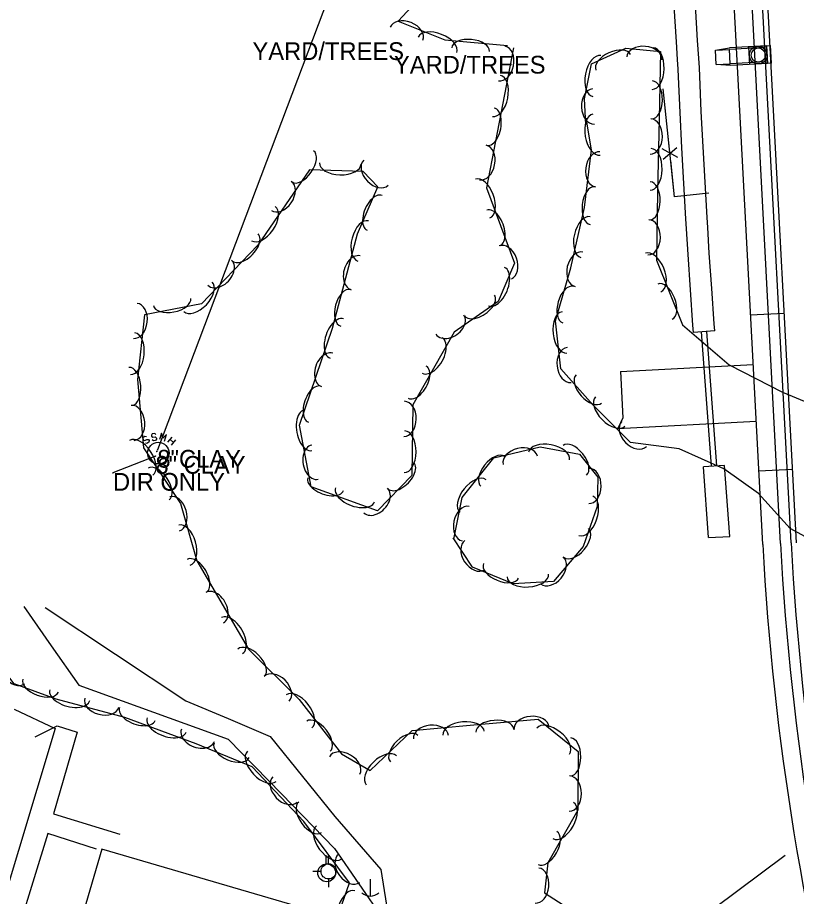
# Model space of a CAD drawing. Extents: x 978516 to 993312, y 1836504 to 1846212.
# Drawn here: x 992271.4 to 992491, y 1841641.6 to 1841889.2 of the extents above; entities that cross this region are included whole.
import ezdxf

# ---------------------------------------------------------------- set-up
doc = ezdxf.new("R2010")
doc.units = 0
for name, color, linetype in [('R_Drainage', 7, 'Continuous'), ('R_Proposed Road', 7, 'Continuous'), ('S_BUILDING', 7, 'Continuous'), ('S_CURB', 7, 'Continuous'), ('S_FENCE', 7, 'Continuous'), ('S_PARKING', 7, 'Continuous'), ('S_SANITARY_SEWER', 7, 'Continuous'), ('S_SANITARY_SEWER_ANNOT', 7, 'Continuous'), ('S_SIDEWALK', 7, 'Continuous'), ('S_STREAM', 7, 'Continuous'), ('S_SURVEY_TEXT_ANNOT', 7, 'Continuous'), ('S_TREE', 7, 'Continuous'), ('S_UTILITY_POLE', 7, 'Continuous'), ('S_UTL_PT_SYM', 7, 'Continuous')]:
    doc.layers.add(name, color=color, linetype=linetype)

msp = doc.modelspace()

# ---------------------------------------------------------------- linework, layer by layer
at = {"layer": 'R_Drainage'}
for p, q in [((992468.13, 1841880.02), (992472.09, 1841880.72)), ((992468.13, 1841880.02), (992472.12, 1841880.23)), ((992468.34, 1841876.02), (992468.13, 1841880.02)), ((992482.58, 1841881.28), (992472.09, 1841880.73)), ((992482.11, 1841880.75), (992472.12, 1841880.23)), ((992472.33, 1841876.23), (992472.12, 1841880.23)), ((992477.85, 1841876.03), (992477.58, 1841881.02)), ((992482.08, 1841881.25), (992483.58, 1841881.33)), ((992482.32, 1841876.76), (992482.11, 1841880.75)), ((992482.84, 1841876.29), (992482.58, 1841881.28)), ((992482.32, 1841876.76), (992472.33, 1841876.23)), ((992468.34, 1841876.02), (992472.33, 1841876.23)), ((992472.36, 1841875.73), (992468.34, 1841876.02)), ((992482.84, 1841876.29), (992472.36, 1841875.73)), ((992467.94, 1841800.96), (992461.96, 1841800.52)), ((992467.01, 1841762.79), (992464.19, 1841800.68)), ((992468.51, 1841762.9), (992465.68, 1841800.79)), ((992470.74, 1841763.06), (992464.76, 1841762.62)), ((992466.23, 1841742.73), (992472.22, 1841743.04))]:
    msp.add_line(p, q, dxfattribs=at)
for points in [[(992461.96, 1841800.52), (992461.81, 1841802.52), (992461.09, 1841812.5), (992460.42, 1841822.5), (992459.96, 1841829.73), (992459.79, 1841832.49), (992459.21, 1841842.49), (992458.67, 1841852.48), (992458.17, 1841862.49), (992457.72, 1841872.49), (992457.62, 1841874.69), (992457.44, 1841877.42), (992457.12, 1841882.41), (992456.52, 1841892.41), (992455.96, 1841902.41), (992455.44, 1841912.4), (992454.96, 1841922.41), (992454.53, 1841932.38)], [(992467.94, 1841800.96), (992467.79, 1841802.95), (992467.08, 1841812.92), (992466.41, 1841822.89), (992465.95, 1841830.1), (992465.78, 1841832.85), (992465.2, 1841842.82), (992464.66, 1841852.8), (992464.16, 1841862.77), (992463.71, 1841872.75), (992463.61, 1841875.02), (992463.43, 1841877.8), (992463.11, 1841882.79), (992462.51, 1841892.76), (992461.95, 1841902.73), (992461.43, 1841912.7), (992460.96, 1841922.68), (992460.53, 1841932.69)], [(992483.58, 1841881.33), (992483.84, 1841876.34), (992482.34, 1841876.26), (992482.08, 1841881.25)], [(992472.22, 1841743.04), (992470.74, 1841763.06)], [(992466.23, 1841742.73), (992464.76, 1841762.62)]]:
    msp.add_lwpolyline(points, dxfattribs=at)
for points in [[(992477.85, 1841876.03), (992477.58, 1841881.02), (992482.58, 1841881.28), (992482.84, 1841876.29)], [(992482.34, 1841876.26), (992482.08, 1841881.26), (992483.58, 1841881.34), (992483.84, 1841876.34)]]:
    msp.add_lwpolyline(points, close=True, dxfattribs=at)
for radius in [2.5, 2.5, 2.5, 2, 2, 2]:
    msp.add_circle((992480.21, 1841878.65), radius, dxfattribs=at)
at = {"layer": 'R_Proposed Road'}
for p, q in [((992481.49, 1841740.77), (992453.17, 1842277.1)), ((992486.48, 1841741.04), (992458.16, 1842277.36)), ((992489.48, 1841741.19), (992461.15, 1842277.52)), ((992490.97, 1841741.27), (992462.65, 1842277.6)), ((992478.07, 1841805.44), (992487.56, 1841805.94)), ((992441.36, 1841789.48), (992478.81, 1841791.46)), ((992440.65, 1841773.42), (992479.65, 1841775.48)), ((992480.39, 1841761.5), (992489.88, 1841762))]:
    msp.add_line(p, q, dxfattribs=at)
msp.add_lwpolyline([(992441.36, 1841789.48), (992442.05, 1841776.5), (992440.65, 1841773.42)], dxfattribs=at)
for radius in [743.7, 738.7, 735.7]:
    msp.add_arc((993224.15, 1841779.99), radius, 183.02281, 208.19343, dxfattribs=at)
at = {"layer": 'S_BUILDING'}
msp.add_lwpolyline([(992295.19, 1841654.97), (992276.18, 1841590.11), (992267.27, 1841592.72), (992261.46, 1841572.9), (992253.87, 1841575.13), (992247.14, 1841552.19), (992254.47, 1841550.04), (992248.03, 1841528.07), (992257.43, 1841525.31), (992241.95, 1841472.52), (992297.77, 1841456.16), (992313.22, 1841508.85), (992325.09, 1841505.36), (992344.14, 1841570.36), (992333.06, 1841573.6), (992352.02, 1841638.31)], close=True, dxfattribs=at)
at = {"layer": 'S_CURB'}
msp.add_lwpolyline([(992282.47, 1841689.6), (992276.27, 1841686.45)], dxfattribs=at)
at = {"layer": 'S_FENCE'}
for p, q in [((992457.52, 1841849.77), (992453.15, 1841852.2)), ((992453.44, 1841849.35), (992457.22, 1841852.62))]:
    msp.add_line(p, q, dxfattribs=at)
for points in [[(992455.13, 1841852.97), (992453.45, 1841869.17)], [(992466.24, 1841839.76), (992456.6, 1841838.74), (992453.45, 1841869.17)], [(992466.24, 1841839.76), (992456.6, 1841838.74), (992455.54, 1841848.99)]]:
    msp.add_lwpolyline(points, dxfattribs=at)
at = {"layer": 'S_PARKING'}
msp.add_lwpolyline([(992270.48, 1841694.38), (992281.96, 1841688.92), (992266.45, 1841637.41), (992253.5, 1841595.19), (992246.2, 1841570.07), (992233.19, 1841574.04)], dxfattribs=at)
at = {"layer": 'S_SANITARY_SEWER'}
for p, q in [((992383.47, 1841959.44), (992310.81, 1841767.42)), ((992306.75, 1841770.81), (992306.68, 1841770.42)), ((992306.68, 1841770.42), (992306.87, 1841770.15)), ((992307.3, 1841771.2), (992306.75, 1841770.81)), ((992306.87, 1841770.15), (992307.3, 1841770.03)), ((992307.72, 1841771.12), (992307.3, 1841771.2)), ((992307.3, 1841770.03), (992307.84, 1841770.38)), ((992307.84, 1841770.38), (992308.3, 1841770.31)), ((992308.3, 1841770.31), (992308.46, 1841770.03)), ((992313.73, 1841769.57), (992314.97, 1841771.04)), ((992314.39, 1841770.34), (992315.36, 1841769.53)), ((992315.94, 1841770.23), (992314.7, 1841768.76)), ((992307.84, 1841769.22), (992307.45, 1841769.3)), ((992308.38, 1841769.61), (992307.84, 1841769.22)), ((992308.46, 1841770.03), (992308.38, 1841769.61)), ((992310.26, 1841765.7), (992298.3, 1841760.92))]:
    msp.add_line(p, q, dxfattribs=at)
for points in [[(992310.4, 1841771.74), (992310.05, 1841772.01), (992309.39, 1841771.93), (992309.16, 1841771.58), (992309.19, 1841771.27), (992309.54, 1841770.96), (992310.16, 1841771.08), (992310.55, 1841770.77), (992310.59, 1841770.46), (992310.32, 1841770.07), (992309.7, 1841770), (992309.35, 1841770.27)], [(992312.84, 1841769.88), (992313.38, 1841771.74), (992312.33, 1841770.73), (992311.95, 1841772.17), (992311.4, 1841770.31)]]:
    msp.add_lwpolyline(points, dxfattribs=at)
msp.add_circle((992311.08, 1841766.51), 3.05, dxfattribs=at)
at = {"layer": 'S_SIDEWALK'}
for points in [[(992282.53, 1841689.67), (992288.16, 1841687.85), (992281.57, 1841664.86), (992300.2, 1841659.19)], [(992293.67, 1841654.91), (992279.9, 1841659.34), (992267.99, 1841620.64), (992256.59, 1841582.96), (992254.57, 1841576.2)]]:
    msp.add_lwpolyline(points, dxfattribs=at)
at = {"layer": 'S_STREAM'}
for points in [[(992273.14, 1841723.34), (992280.91, 1841712.24), (992288.68, 1841701.14), (992309.73, 1841693.54), (992330.78, 1841685.93), (992345.76, 1841670.53), (992360.73, 1841655.13), (992374.51, 1841635.23), (992365.25, 1841612.49), (992359.21, 1841600.53), (992353.16, 1841588.56), (992357.3, 1841567.09), (992359, 1841552.08), (992360.7, 1841537.06), (992361.09, 1841521.8), (992361.48, 1841506.53), (992358.89, 1841488.58), (992356.29, 1841470.64)], [(992279.15, 1841723.05), (992299.02, 1841709.9), (992318.88, 1841696.74), (992330.75, 1841691.7), (992342.62, 1841686.67), (992351.74, 1841675.4), (992360.86, 1841664.14), (992373.77, 1841649.17), (992376.07, 1841634.98), (992378.37, 1841620.8), (992373.1, 1841600.86), (992367.83, 1841580.91), (992368.06, 1841561.59), (992368.3, 1841542.27), (992366.17, 1841524), (992364.03, 1841505.73), (992362.41, 1841487.93), (992360.79, 1841470.12)]]:
    msp.add_lwpolyline(points, dxfattribs=at)
at = {"layer": 'S_TREE'}
for points in [[(992387.43, 1841897.73), (992378.69, 1841888.18), (992391.83, 1841882.97), (992409.5, 1841881.36)], [(992411.17, 1841880.72), (992403.63, 1841841.25), (992411.52, 1841820.03), (992406.93, 1841809.2), (992394.47, 1841800.62), (992382.86, 1841780.08), (992382.52, 1841760.23), (992372.86, 1841750.26), (992354.13, 1841757.02), (992350.88, 1841774.42), (992360.16, 1841801.68), (992367.19, 1841828.34), (992372.95, 1841841.58), (992368.81, 1841845.82), (992353.68, 1841846.29), (992339.09, 1841825.1), (992323.29, 1841808.54), (992307.15, 1841805.49), (992305.22, 1841787.26), (992306.86, 1841768.04), (992317.31, 1841752.36), (992321.92, 1841736.18), (992336.54, 1841711.27), (992350.8, 1841697.14), (992362.71, 1841681.77), (992370.84, 1841677.09), (992382.6, 1841688.38), (992398.95, 1841689.88), (992418.13, 1841691.51), (992429.43, 1841682.45), (992429.33, 1841665.96), (992420.87, 1841651.12), (992419.97, 1841642.67), (992430.8, 1841635.64)], [(992431.62, 1841859.08), (992431.26, 1841866.33), (992433.19, 1841876.21), (992442.85, 1841880.57), (992452.66, 1841879.7), (992452.3, 1841860.64), (992451.85, 1841840.25), (992451.48, 1841820.87), (992458.85, 1841802.65), (992472, 1841791.36), (992487.07, 1841783.71), (992505.8, 1841775.9)], [(992499.72, 1841739.55), (992489.18, 1841745.23), (992480.24, 1841755.15), (992470.51, 1841762.13), (992457.89, 1841767.73), (992444.19, 1841769.52), (992433.68, 1841780.04), (992424.59, 1841790.25), (992423.07, 1841803.74), (992427.33, 1841818.67), (992431.27, 1841835.74), (992433.23, 1841851.99), (992431.65, 1841860.88)], [(992359.3, 1841629.27), (992365, 1841645.4), (992352.1, 1841662.7), (992337.5, 1841678.09), (992321.71, 1841684.64), (992301.66, 1841692.02), (992282.25, 1841697.17), (992270.47, 1841701.5), (992258.43, 1841717.31), (992248.35, 1841730.66), (992231.72, 1841739.85), (992220.97, 1841744.64), (992219.29, 1841759.25), (992216.69, 1841770.2), (992215.5, 1841780.66), (992217.74, 1841790.3), (992223.06, 1841799.4), (992224.59, 1841816.59), (992216.89, 1841826.57), (992181, 1841844.06)], [(992394.39, 1841742.24), (992396.77, 1841754.02), (992405.68, 1841765.18), (992418.77, 1841768.3), (992429.82, 1841766.22), (992434.96, 1841759.69), (992434.78, 1841751.48), (992430.84, 1841740.22), (992422.51, 1841730.34), (992411.11, 1841729.64), (992399.64, 1841734.39), (992394.2, 1841742.63)], [(992467.8, 1841638.34), (992487.8, 1841653.27)]]:
    msp.add_lwpolyline(points, dxfattribs=at)
for centre, major_axis, ratio, start_param, end_param in [((992381.07, 1841884.67), (-4.61, 1.83), 0.685311, 3.141593, 6.283185), ((992389.77, 1841881.5), (-5.45, 2.16), 0.55008, 3.141593, 6.283185), ((992399.11, 1841880.17), (-5.32, 0.48), 0.540699, 3.141593, 6.283185), ((992407.9, 1841876.29), (0.94, 4.86), 0.684989, 3.143398, 6.28499), ((992439.31, 1841876.65), (-4.87, -2.2), 0.540699, 3.141593, 6.283185), ((992448.08, 1841877.72), (-4.94, 0.44), 0.685311, 3.141593, 6.283185), ((992450.45, 1841874.87), (0.11, 5.87), 0.55008, 3.141593, 6.283185), ((992434.68, 1841872.75), (-1.12, -5.76), 0.55008, 3.141593, 6.283185), ((992406.42, 1841867.15), (1.1, 5.76), 0.549822, 3.142695, 6.284287), ((992450.28, 1841866.01), (0.1, 5.35), 0.540699, 3.141593, 6.283185), ((992433.76, 1841864.15), (0.24, -4.95), 0.685311, 3.141593, 6.283185), ((992404.76, 1841858.45), (1.01, 5.25), 0.540446, 3.14266, 6.284253), ((992434.62, 1841856.27), (1.02, -5.78), 0.55008, 3.141593, 6.283185), ((992449.81, 1841855.72), (0.11, 4.95), 0.685311, 3.141593, 6.283185), ((992402.57, 1841848.38), (0.94, 4.86), 0.684989, 3.143398, 6.28499), ((992449.87, 1841846.45), (0.13, 5.87), 0.55008, 3.141593, 6.283185), ((992351.81, 1841847.3), (3.03, 4.4), 0.540686, 3.141593, 6.283185), ((992434.96, 1841846.45), (-0.59, -4.92), 0.685311, 3.141593, 6.283185), ((992362.38, 1841848.14), (5.87, -0.18), 0.548556, 3.141593, 6.283185), ((992372.44, 1841845.5), (3.46, -3.54), 0.682376, 3.141593, 6.283185), ((992345.75, 1841838.96), (2.81, 4.08), 0.685294, 3.141593, 6.283185), ((992402.5, 1841838.22), (-2.01, 5.47), 0.551921, 3.149028, 6.29062), ((992449.68, 1841837.58), (0.1, 5.35), 0.540699, 3.141593, 6.283185), ((992372.05, 1841834.19), (-2.13, -4.9), 0.540805, 3.140996, 6.282589), ((992433.47, 1841836.25), (-0.64, -5.31), 0.540699, 3.141593, 6.283185), ((992340.71, 1841831.19), (3.33, 4.83), 0.550066, 3.141593, 6.283185), ((992405.57, 1841829.96), (-1.83, 4.99), 0.542511, 3.148794, 6.290387), ((992368.84, 1841826.29), (-1.48, -5.66), 0.551243, 3.139327, 6.280919), ((992431.52, 1841827.38), (-1.32, -5.72), 0.55008, 3.141593, 6.283185), ((992449.22, 1841827.29), (0.1, 4.95), 0.685311, 3.141593, 6.283185), ((992335.56, 1841824.48), (3.63, 3.8), 0.549746, 3.142703, 6.284296), ((992408.89, 1841820.27), (-1.68, 4.63), 0.687578, 3.15381, 6.295402), ((992366.74, 1841817.3), (-1.25, -4.78), 0.686757, 3.137873, 6.279466), ((992429.69, 1841818.29), (-1.11, -4.83), 0.685311, 3.141593, 6.283185), ((992450.59, 1841817.4), (-2.2, 5.44), 0.55008, 3.141593, 6.283185), ((992328.38, 1841817.32), (3.37, 3.52), 0.696777, 3.143501, 6.285094), ((992406.41, 1841813.42), (2.28, 5.4), 0.550527, 3.140629, 6.282222), ((992322.28, 1841810.55), (3.99, 4.17), 0.559284, 3.14274, 6.284332), ((992453.92, 1841809.18), (-2, 4.96), 0.540699, 3.141593, 6.283185), ((992363.86, 1841807.43), (-1.35, -5.16), 0.541843, 3.139398, 6.28099), ((992426.59, 1841808.34), (-1.47, -5.14), 0.540699, 3.141593, 6.283185), ((992314.95, 1841809.12), (5.25, 0.99), 0.539708, 3.141593, 6.283185), ((992401.61, 1841808.11), (4.25, 2.9), 0.561372, 3.147585, 6.289178), ((992304.58, 1841803.78), (0.52, 4.93), 0.684433, 3.141593, 6.283185), ((992393.28, 1841802.7), (3.95, 2.68), 0.71149, 3.152127, 6.29372), ((992425.57, 1841800.52), (0.66, -5.83), 0.55008, 3.141593, 6.283185), ((992361.41, 1841798.78), (-1.88, -5.55), 0.550536, 3.140284, 6.281877), ((992303.86, 1841794.54), (0.62, 5.84), 0.549375, 3.141593, 6.283185), ((992388.3, 1841794.02), (2.8, 4.98), 0.565182, 3.138662, 6.280255), ((992358.68, 1841789.94), (-1.59, -4.69), 0.685879, 3.139447, 6.28104), ((992426.87, 1841791.35), (0.56, -4.92), 0.685311, 3.141593, 6.283185), ((992303.26, 1841785.32), (-0.45, 5.33), 0.539574, 3.141593, 6.283185), ((992384.06, 1841786.51), (2.55, 4.53), 0.555545, 3.138757, 6.28035), ((992432.47, 1841784.59), (3.56, -3.99), 0.540699, 3.141593, 6.283185), ((992355.12, 1841780.29), (-1.72, -5.06), 0.541148, 3.140325, 6.281918), ((992303.88, 1841775.03), (-0.42, 4.94), 0.683884, 3.141593, 6.283185), ((992380.41, 1841776.16), (0.08, 4.95), 0.684183, 3.141593, 6.283185), ((992438.48, 1841778.24), (4.15, -4.15), 0.55008, 3.141593, 6.283185), ((992353.31, 1841772.94), (1.04, -5.73), 0.553172, 3.148948, 6.290541), ((992445.21, 1841771.88), (3.5, -3.51), 0.685311, 3.141593, 6.283185), ((992380.52, 1841766.9), (0.1, 5.87), 0.549175, 3.141593, 6.283185), ((992306.23, 1841765.17), (-3.26, 4.88), 0.547905, 3.141593, 6.283185), ((992355.25, 1841763.96), (0.86, -4.84), 0.689136, 3.153704, 6.295297), ((992413.13, 1841764.5), (-4.82, -1.15), 0.685311, 3.141593, 6.283185), ((992421.23, 1841765.68), (-5.77, 1.08), 0.55008, 3.141593, 6.283185), ((992428.48, 1841764.5), (-3.31, 4.2), 0.540699, 3.141593, 6.283185), ((992405.34, 1841761.35), (-3.33, -4.18), 0.540699, 3.141593, 6.283185), ((992311.15, 1841757.79), (-2.97, 4.45), 0.538561, 3.141593, 6.283185), ((992379.49, 1841760.15), (3.61, 3.72), 0.557466, 3.143285, 6.284878), ((992432.53, 1841757.23), (0.11, 4.95), 0.685311, 3.141593, 6.283185), ((992358.26, 1841757.78), (5, -1.83), 0.54098, 3.147968, 6.289561), ((992399.8, 1841754.42), (-3.66, -4.59), 0.55008, 3.141593, 6.283185), ((992366.56, 1841754.78), (5.49, -2.01), 0.550364, 3.148174, 6.289767), ((992372.35, 1841753.15), (3.35, 3.44), 0.706561, 3.144545, 6.286138), ((992315.68, 1841749.43), (-1.36, 4.77), 0.683321, 3.141593, 6.283185), ((992431.6, 1841748.82), (1.94, 5.54), 0.55008, 3.141593, 6.283185), ((992397.71, 1841746.63), (-0.98, -4.86), 0.685311, 3.141593, 6.283185), ((992318.46, 1841740.6), (-1.61, 5.64), 0.548483, 3.141593, 6.283185), ((992428.9, 1841741.21), (3.45, 4.09), 0.540699, 3.141593, 6.283185), ((992400.26, 1841737.77), (2.73, -4.13), 0.685311, 3.141593, 6.283185), ((992321.95, 1841731.96), (-2.71, 4.6), 0.539421, 3.138016, 6.279609), ((992422.05, 1841733.5), (3.2, 3.79), 0.685311, 3.141593, 6.283185), ((992407.68, 1841733.36), (4.94, -2.05), 0.540699, 3.141593, 6.283185), ((992415.25, 1841732.02), (5.86, 0.36), 0.55008, 3.141593, 6.283185), ((992326.93, 1841722.95), (-2.52, 4.26), 0.683684, 3.135558, 6.277151), ((992331.83, 1841715.11), (-2.98, 5.05), 0.548779, 3.137901, 6.279494), ((992337.31, 1841707.53), (-3.8, 3.76), 0.538376, 3.141593, 6.283185), ((992270.44, 1841705.46), (3, -3.94), 0.68499, 3.141593, 6.283185), ((992344.44, 1841700.1), (-3.52, 3.49), 0.682366, 3.141593, 6.283185), ((992277.89, 1841701.03), (5.02, -1.84), 0.540695, 3.141593, 6.283185), ((992286.12, 1841698.34), (5.67, -1.51), 0.550318, 3.141577, 6.28317), ((992350.76, 1841693.74), (-3.6, 4.64), 0.547818, 3.141593, 6.283185), ((992295.14, 1841696.21), (4.79, -1.27), 0.685608, 3.141568, 6.28316), ((992305.13, 1841693), (5.02, -1.85), 0.540705, 3.141611, 6.283204), ((992313.45, 1841689.94), (5.51, -2.03), 0.550085, 3.141612, 6.283205), ((992356.2, 1841686.73), (-3.28, 4.23), 0.538476, 3.141593, 6.283185), ((992397.14, 1841687.59), (-5.84, -0.54), 0.548845, 3.141593, 6.283185), ((992405.96, 1841688.35), (-5.33, -0.45), 0.539469, 3.141593, 6.283185), ((992416.25, 1841688.97), (-4.94, -0.42), 0.683751, 3.141593, 6.283185), ((992322.23, 1841686.99), (4.65, -1.71), 0.685318, 3.141624, 6.283217), ((992387.95, 1841686.48), (-4.93, -0.45), 0.683773, 3.141593, 6.283185), ((992422.4, 1841685.38), (-4.58, 3.67), 0.547691, 3.141593, 6.283185), ((992380.35, 1841683.28), (-3.86, -3.7), 0.540661, 3.141593, 6.283185), ((992427.3, 1841680.91), (0.03, 5.35), 0.539784, 3.141593, 6.283185), ((992331.73, 1841682.78), (4.93, -2.05), 0.541626, 3.141868, 6.28346), ((992340.23, 1841678.29), (4.04, -4.26), 0.549893, 3.141593, 6.283185), ((992363.6, 1841678.52), (-4.29, 2.47), 0.682407, 3.141593, 6.283185), ((992373.95, 1841677.14), (-4.24, -4.06), 0.550041, 3.141593, 6.283185), ((992346.79, 1841671.76), (3.41, -3.59), 0.685078, 3.141593, 6.283185), ((992426.98, 1841670.6), (0.03, 4.96), 0.68415, 3.141593, 6.283185), ((992353.85, 1841663.91), (3.19, -4.29), 0.540439, 3.141593, 6.283185), ((992425.2, 1841662.99), (2.91, 5.1), 0.550019, 3.141593, 6.283185), ((992359.15, 1841656.8), (3.51, -4.71), 0.549815, 3.141593, 6.283185), ((992420.8, 1841655.29), (2.65, 4.64), 0.54064, 3.141593, 6.283185), ((992364.89, 1841649.53), (2.96, -3.97), 0.684981, 3.141593, 6.283185), ((992417.8, 1841644.69), (0.52, 4.93), 0.684432, 3.141593, 6.283185), ((992364.69, 1841638.16), (-1.78, -5.04), 0.540007, 3.141593, 6.283185)]:
    msp.add_ellipse(centre, major_axis=major_axis, ratio=ratio, start_param=start_param, end_param=end_param, dxfattribs=at)
at = {"layer": 'S_UTILITY_POLE'}
for p, q in [((992358.39, 1841650.78), (992358.39, 1841653.26)), ((992359.08, 1841650.78), (992359.08, 1841653.03)), ((992356.99, 1841648.65), (992354.66, 1841648.65)), ((992359.16, 1841644.23), (992359.16, 1841646.55)), ((992370.78, 1841646.45), (992370.78, 1841641.72))]:
    msp.add_line(p, q, dxfattribs=at)
for centre, radius in [((992358.54, 1841648.26), 2.5), ((992359.08, 1841648.67), 2.13)]:
    msp.add_circle(centre, radius, dxfattribs=at)
msp.add_arc((992370.85, 1841645.14), 3.41, 226.3972, 313.6028, dxfattribs=at)
at = {"layer": 'S_UTL_PT_SYM'}
for points in [[(992310.26, 1841765.7), (992310.26, 1841765.75), (992310.26, 1841765.7), (992310.21, 1841765.7), (992310.26, 1841765.7), (992310.26, 1841765.65), (992310.26, 1841765.7), (992310.31, 1841765.7)], [(992310.64, 1841766.97), (992310.64, 1841767.02), (992310.64, 1841766.97), (992310.59, 1841766.97), (992310.64, 1841766.97), (992310.64, 1841766.92), (992310.64, 1841766.97), (992310.69, 1841766.97)], [(992310.81, 1841767.42), (992310.81, 1841767.47), (992310.81, 1841767.42), (992310.76, 1841767.42), (992310.81, 1841767.42), (992310.81, 1841767.37), (992310.81, 1841767.42), (992310.86, 1841767.42)], [(992298.3, 1841760.92), (992298.3, 1841760.97), (992298.3, 1841760.92), (992298.25, 1841760.92), (992298.3, 1841760.92), (992298.3, 1841760.87), (992298.3, 1841760.92), (992298.35, 1841760.92)]]:
    msp.add_lwpolyline(points, dxfattribs=at)

# ---------------------------------------------------------------- texts
at = {"layer": 'S_SANITARY_SEWER_ANNOT'}
for s, p in [('8" CLAY', (992310.26, 1841760.7)), ('8"CLAY', (992310.81, 1841762.42)), ('DIR ONLY', (992298.3, 1841755.92))]:
    msp.add_text(s, height=5, dxfattribs=at).set_placement(p)
at = {"layer": 'S_SURVEY_TEXT_ANNOT'}
for p in [(992337.62, 1841877.27), (992377.52, 1841873.44)]:
    msp.add_text('YARD/TREES', height=5, dxfattribs=at).set_placement(p)

doc.saveas('drawing.dxf')
